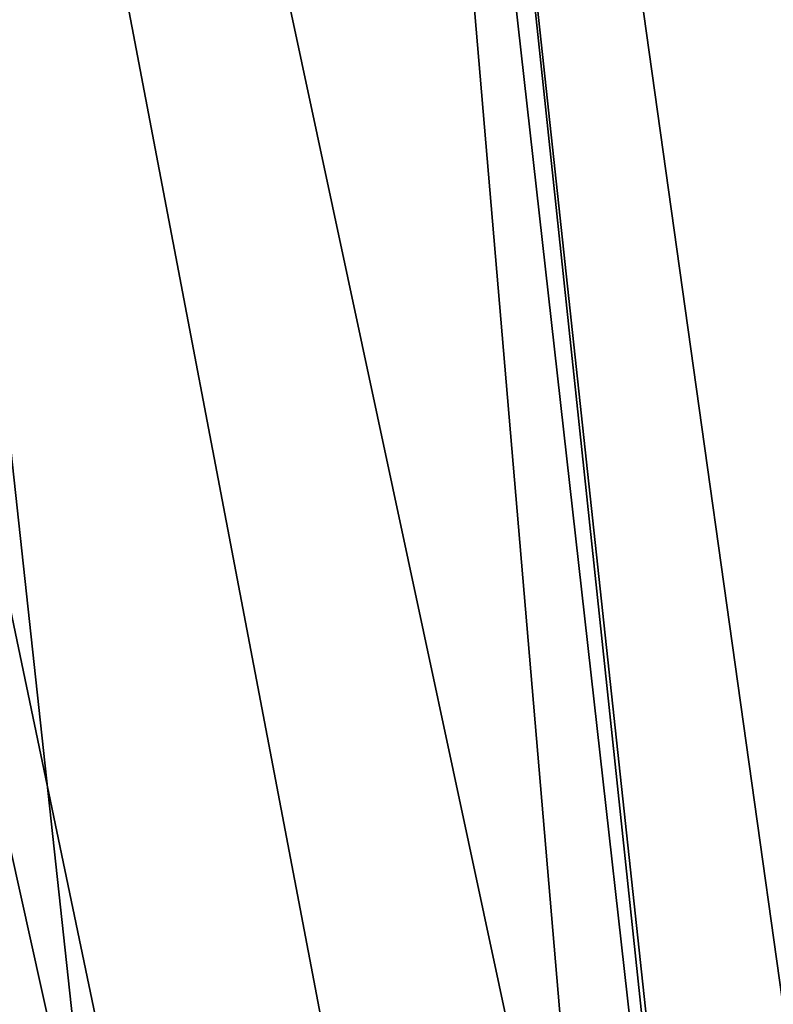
# Model space of a CAD drawing. Header units: millimetres. Extents: x -275 to 275, y -678 to 20.
# Tile 422 of 544: x -3.049 to -2.645, y -39.673 to -39.146. Entities that reach past the tile are written whole.
import ezdxf

# ---------------------------------------------------------------- set-up
doc = ezdxf.new("R2010")
doc.units = ezdxf.units.MM
doc.header["$LTSCALE"] = 65.185185
for name, color, linetype in [('362', 7, 'CONTINUOUS'), ('446', 7, 'CONTINUOUS'), ('448', 7, 'CONTINUOUS'), ('449', 7, 'CONTINUOUS'), ('450', 7, 'CONTINUOUS')]:
    doc.layers.add(name, color=color, linetype=linetype)

msp = doc.modelspace()

# ---------------------------------------------------------------- linework, layer by layer
at = {"layer": '362', "linetype": 'CONTINUOUS'}
for points in [[(-2, -74.7, 19.85), (-2, 0, 19.85), (-4.05721, -6.35388, 19.03355), (-2, -74.7, 19.85)], [(-2, -74.7, 19.85), (-4.05721, -6.35388, 19.03355), (-4.12132, -74.7, 18.97132), (-2, -74.7, 19.85)]]:
    msp.add_3dface(points, dxfattribs=at)
at = {"layer": '446', "linetype": 'CONTINUOUS'}
for points in [[(-2.80011, -41.71041, -13.3424), (-5.00911, -38.86025, -13.94431), (-3.15472, -38.44621, -13.94557), (-2.80011, -41.71041, -13.3424)], [(-2.80011, -41.71041, -13.3424), (-4.70015, -41.71041, -13.3424), (-5.00911, -38.86025, -13.94431), (-2.80011, -41.71041, -13.3424)]]:
    msp.add_3dface(points, dxfattribs=at)
at = {"layer": '448', "linetype": 'CONTINUOUS'}
for points in [[(-3.95223, -35.15983, -14.22523), (-2.58788, -41.69234, -13.25629), (-4.01981, -35.23066, -14.43766), (-3.95223, -35.15983, -14.22523)], [(-2.58788, -41.69234, -13.25629), (-3.95223, -35.15983, -14.22523), (-2.8745, -38.32377, -13.65124), (-2.58788, -41.69234, -13.25629)], [(-2.58788, -41.69234, -13.25629), (-2.80011, -41.71041, -13.3424), (-4.01981, -35.23066, -14.43766), (-2.58788, -41.69234, -13.25629)], [(-2.80011, -41.71041, -13.3424), (-3.15472, -38.44621, -13.94557), (-4.01981, -35.23066, -14.43766), (-2.80011, -41.71041, -13.3424)], [(-2.50012, -41.6503, -13.04821), (-2.58788, -41.69234, -13.25629), (-2.8745, -38.32377, -13.65124), (-2.50012, -41.6503, -13.04821)]]:
    msp.add_3dface(points, dxfattribs=at)
at = {"layer": '449', "linetype": 'CONTINUOUS'}
for points in [[(-2.50012, -41.6503, -13.04821), (-2.8745, -38.32377, -13.65124), (-2.84474, -38.45956, -6.65), (-2.50012, -41.6503, -13.04821)], [(-2.5, -41.71041, -6.65), (-2.50012, -41.6503, -13.04821), (-2.84474, -38.45956, -6.65), (-2.5, -41.71041, -6.65)]]:
    msp.add_3dface(points, dxfattribs=at)
at = {"layer": '450', "linetype": 'CONTINUOUS'}
for points in [[(-2.35355, -41.71041, -6.29645), (-2.5, -41.71041, -6.65), (-3.7017, -35.41387, -6.32121), (-2.35355, -41.71041, -6.29645)], [(-2.5, -41.71041, -6.65), (-2.84474, -38.45956, -6.65), (-3.7017, -35.41387, -6.32121), (-2.5, -41.71041, -6.65)], [(-3.21222, -35.60126, -6.15), (-2.35355, -41.71041, -6.29645), (-3.7017, -35.41387, -6.32121), (-3.21222, -35.60126, -6.15)], [(-2.30598, -38.59628, -6.15), (-2.35355, -41.71041, -6.29645), (-3.21222, -35.60126, -6.15), (-2.30598, -38.59628, -6.15)]]:
    msp.add_3dface(points, dxfattribs=at)

doc.saveas('drawing.dxf')
